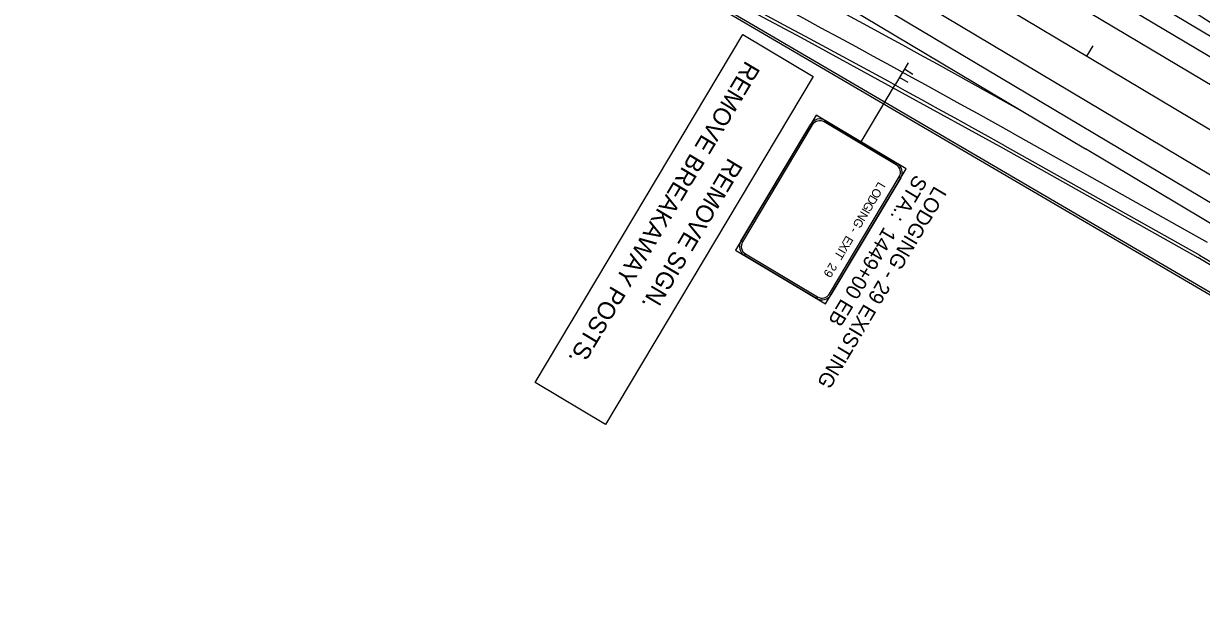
# Model space of a CAD drawing. Extents: x 2338610 to 2351914, y 366540 to 376484.
# Drawn here: x 2350110 to 2350900, y 366803 to 367197 of the extents above; entities that cross this region are included whole.
import ezdxf

# ---------------------------------------------------------------- set-up
doc = ezdxf.new("R2010")
doc.units = 0
for name, color, linetype in [('RD_HC_Cl', 7, 'Continuous'), ('RD_PD_Final_LnLine', 7, 'Continuous'), ('RD_PD_Final_TrvlWay', 7, 'Continuous'), ('RD_PD_GrRail', 7, 'Continuous'), ('RD_PD_NOISE-WALL-GM', 7, 'Continuous'), ('RD_PD_PaveShd', 7, 'Continuous'), ('TR PM UNASSIGNED 3', 7, 'Continuous'), ('TR SN EXISTING - BREAK-AWAY SIGN SUPPORTS', 7, 'Continuous'), ('TR SN EXTRUDED PANEL SIGNS - GROUND MOUNTED', 7, 'Continuous'), ('TR SN UNASSIGNED 7', 7, 'Continuous')]:
    doc.layers.add(name, color=color, linetype=linetype)

msp = doc.modelspace()

# ---------------------------------------------------------------- linework, layer by layer
at = {"layer": 'RD_HC_Cl'}
msp.add_line((2346281.57, 369885.43), (2351112.4, 367003.22), dxfattribs=at)
msp.add_arc((2352718.55, 370082.05), 3405.93, 235.18078, 239.17851, dxfattribs=at)
at = {"layer": 'RD_PD_Final_LnLine'}
for p, q in [((2349253.37, 368063.47), (2351090.88, 366967.15)), ((2349842.01, 367810.08), (2351133.92, 367039.29)), ((2350811.17, 367245.82), (2351138.92, 367050.28))]:
    msp.add_line(p, q, dxfattribs=at)
at = {"layer": 'RD_PD_Final_TrvlWay'}
for p, q in [((2350103.89, 367542.04), (2350822.63, 367113.23)), ((2350103.89, 367542.04), (2350822.63, 367113.23)), ((2350773.4, 367123.96), (2350904.27, 367050.54)), ((2351084.73, 366956.85), (2350822.63, 367113.23))]:
    msp.add_line(p, q, dxfattribs=at)
for radius, start in [(10016, 60.797836), (10000, 60.800427)]:
    msp.add_arc((2345894.87, 358394.7), radius, start, 63.236179, dxfattribs=at)
at = {"layer": 'RD_PD_GrRail'}
for p, q in [((2350631.98, 367187.85), (2350537.94, 367237.91)), ((2350767.55, 367113.48), (2350631.95, 367187.86)), ((2350898.4, 367040.08), (2350767.53, 367113.49)), ((2351072.44, 366936.24), (2350898.12, 367040.24))]:
    msp.add_line(p, q, dxfattribs=at)
at = {"layer": 'RD_PD_NOISE-WALL-GM'}
for p, q in [((2350564.93, 367216.75), (2351270.05, 366804.01)), ((2350564.17, 367215.45), (2351269.29, 366802.71))]:
    msp.add_line(p, q, dxfattribs=at)
at = {"layer": 'RD_PD_PaveShd'}
for p, q in [((2350415.03, 367449.57), (2351125.72, 367025.55)), ((2350388.55, 367404.82), (2351099.08, 366980.89)), ((2350768.51, 367115.24), (2350899.38, 367041.82)), ((2350899.15, 367041.96), (2351073.46, 366937.96))]:
    msp.add_line(p, q, dxfattribs=at)
msp.add_arc((2345894.87, 358394.7), 9990, 60.800427, 63.136738, dxfattribs=at)
at = {"layer": 'TR SN EXISTING - BREAK-AWAY SIGN SUPPORTS'}
msp.add_lwpolyline([(2350639.76, 367161.81), (2350500.42, 366928.26), (2350453.26, 366956.4), (2350592.6, 367189.95)], close=True, dxfattribs=at)
at = {"layer": 'TR SN EXTRUDED PANEL SIGNS - GROUND MOUNTED'}
for p, q in [((2350703.73, 367170.92), (2350695.18, 367156.58)), ((2350703.54, 367157.69), (2350697.81, 367161.1)), ((2350706.83, 367163.21), (2350701.13, 367166.61)), ((2350672.08, 367117.87), (2350695.18, 367156.58)), ((2350638.27, 367129.85), (2350639.28, 367129.25)), ((2350647.32, 367131.28), (2350647.92, 367132.29)), ((2350696.25, 367103.45), (2350695.65, 367102.44)), ((2350697.68, 367094.41), (2350698.69, 367093.8)), ((2350592.42, 367050.71), (2350591.41, 367051.31)), ((2350593.85, 367041.66), (2350594.45, 367042.67)), ((2350642.78, 367013.84), (2350642.18, 367012.83)), ((2350651.83, 367015.27), (2350650.82, 367015.87))]:
    msp.add_line(p, q, dxfattribs=at)
for points in [[(2350641.88, 367135.89), (2350587.81, 367045.27), (2350648.22, 367009.22), (2350702.29, 367099.85), (2350641.88, 367135.89), (2350641.88, 367135.89)], [(2350639.28, 367129.25), (2350592.42, 367050.71), (2350591.41, 367051.31), (2350638.27, 367129.85), (2350639.28, 367129.25), (2350639.28, 367129.25)], [(2350695.65, 367102.44), (2350647.32, 367131.28), (2350647.92, 367132.29), (2350696.25, 367103.45), (2350695.65, 367102.44), (2350695.65, 367102.44)], [(2350650.82, 367015.87), (2350697.68, 367094.41), (2350698.69, 367093.8), (2350651.83, 367015.27), (2350650.82, 367015.87), (2350650.82, 367015.87)], [(2350594.45, 367042.67), (2350642.78, 367013.84), (2350642.18, 367012.83), (2350593.85, 367041.66), (2350594.45, 367042.67), (2350594.45, 367042.67)]]:
    msp.add_lwpolyline(points, close=True, dxfattribs=at)
for centre, radius, start, end in [((2350644.31, 367126.24), 7.04, 59.17836, 149.17857), ((2350644.31, 367126.24), 5.86, 59.17836, 149.17857), ((2350692.64, 367097.41), 5.86, 329.17872, 59.17836), ((2350692.64, 367097.41), 7.04, 329.17872, 59.17836), ((2350597.45, 367047.71), 7.04, 149.17857, 239.17878), ((2350597.45, 367047.71), 5.86, 149.17857, 239.17878), ((2350645.79, 367018.87), 7.04, 239.17851, 329.17872), ((2350645.79, 367018.87), 5.86, 239.17851, 329.17872)]:
    msp.add_arc(centre, radius, start, end, dxfattribs=at)
at = {"layer": 'TR SN UNASSIGNED 7'}
msp.add_line((2350823.66, 367175.49), (2350827.76, 367182.36), dxfattribs=at)

# ---------------------------------------------------------------- texts
at = {"layer": 'TR PM UNASSIGNED 3'}
for s, p in [('STA.:  1449+00 EB', (2350708.46, 367096.52)), ('LODGING - 29 EXISTING', (2350721.34, 367088.84))]:
    msp.add_text(s, height=10, rotation=239.17851, dxfattribs=at).set_placement(p)
at = {"layer": 'TR SN EXISTING - BREAK-AWAY SIGN SUPPORTS'}
for s, p in [('REMOVE BREAKAWAY POSTS.', (2350594.67, 367172.98)), ('REMOVE SIGN.', (2350583.09, 367107.83))]:
    msp.add_text(s, height=11.7187, rotation=239.17859, dxfattribs=at).set_placement(p)
at = {"layer": 'TR SN EXTRUDED PANEL SIGNS - GROUND MOUNTED'}
for s, p in [('L', (2350683.67, 367091.53)), ('D', (2350678.47, 367082.8)), ('O', (2350681.28, 367087.52)), ('I', (2350673.16, 367073.91)), ('G', (2350675.88, 367078.47)), ('G', (2350669.27, 367067.38)), ('N', (2350671.99, 367071.94)), ('-', (2350665.45, 367060.97)), ('X', (2350659.75, 367051.42)), ('E', (2350662.14, 367055.44)), ('T', (2350656.13, 367045.37)), ('I', (2350657.17, 367047.1)), ('2', (2350651.3, 367037.26)), ('9', (2350648.72, 367032.94))]:
    msp.add_text(s, height=5.86, rotation=239.17851, dxfattribs=at).set_placement(p)

doc.saveas('drawing.dxf')
